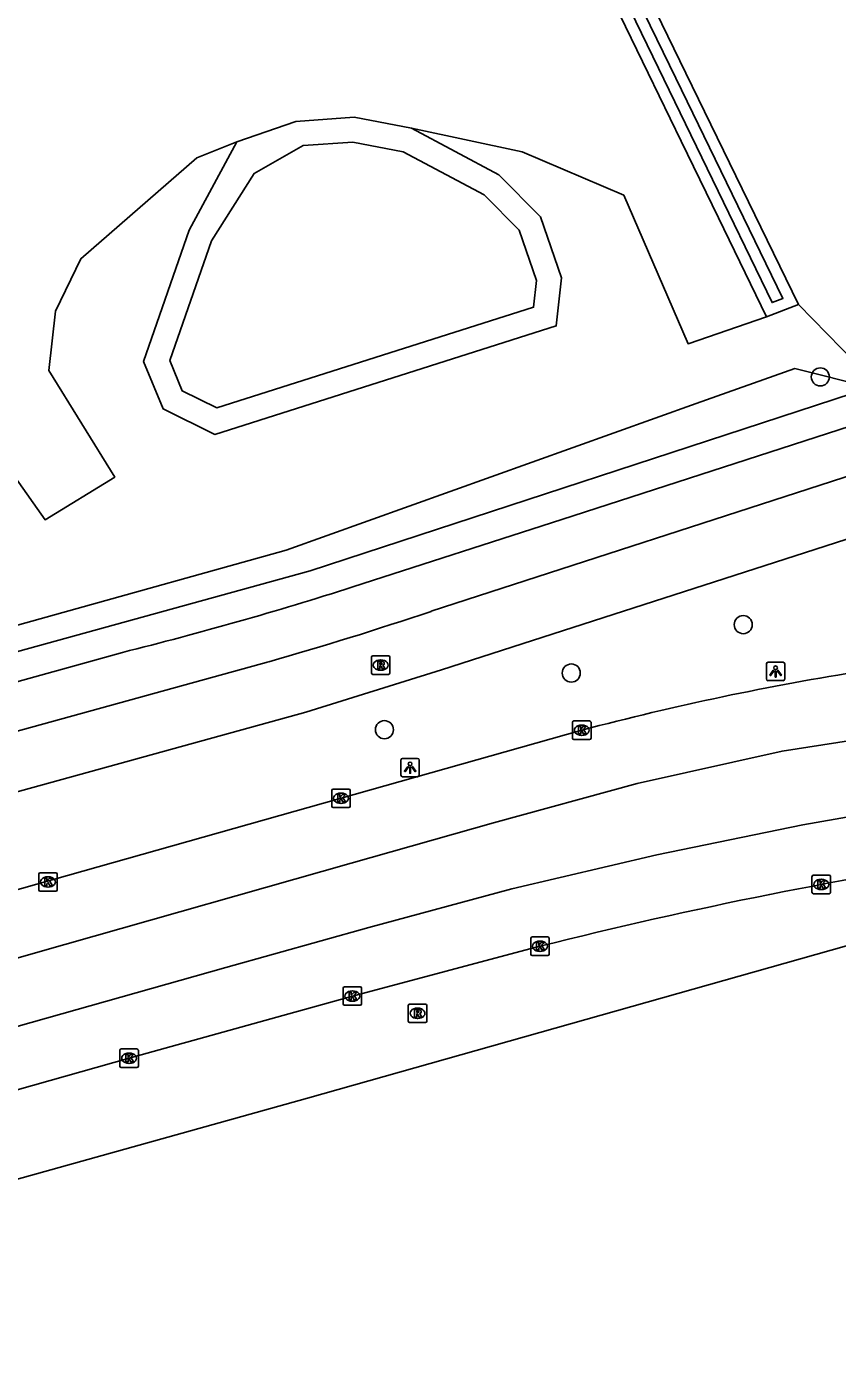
# Model space of a CAD drawing. Extents: x 159628 to 160723, y 388176 to 389416.
# Drawn here: x 159738.3 to 159782.2, y 388180.2 to 388252.5 of the extents above; entities that cross this region are included whole.
import ezdxf

# ---------------------------------------------------------------- set-up
doc = ezdxf.new("R2010")
doc.units = 0
for name, color, linetype in [('IMGEO_Berm_groen', 7, 'Continuous'), ('IMGEO_Boom', 7, 'Continuous'), ('IMGEO_Bouwland', 7, 'Continuous'), ('IMGEO_Fietspad_open', 7, 'Continuous'), ('IMGEO_Groenvoorziening', 7, 'Continuous'), ('IMGEO_Kolk', 7, 'Continuous'), ('IMGEO_Lichtpunt', 7, 'Continuous'), ('IMGEO_Loofbos', 7, 'Continuous'), ('IMGEO_Meer_plas_ven_vijver', 7, 'Continuous'), ('IMGEO_Rijbaan_regionaal_gesloten', 7, 'Continuous'), ('IMGEO_Rioolput', 7, 'Continuous'), ('IMGEO_Voetpad_open', 7, 'Continuous'), ('IMGEO_Waterloop', 7, 'Continuous')]:
    doc.layers.add(name, color=color, linetype=linetype)

msp = doc.modelspace()

# ---------------------------------------------------------------- linework, layer by layer
at = {"layer": 'IMGEO_Berm_groen'}
for points in [[(159783.971, 388233.009), (159779.865, 388234.029), (159774.543, 388232.126), (159752.364, 388224.196), (159739.836, 388220.702), (159713.72, 388213.419)], [(159713.72, 388213.419), (159706.375, 388210.063), (159753.661, 388223.087), (159783.971, 388233.009)]]:
    msp.add_lwpolyline(points, dxfattribs=at)
at = {"layer": 'IMGEO_Boom'}
for centre in [(159781.253, 388233.572), (159777.082, 388220.177), (159767.782, 388217.562), (159757.673, 388214.498)]:
    msp.add_circle(centre, 0.489, dxfattribs=at)
at = {"layer": 'IMGEO_Bouwland'}
for points in [[(159778.335, 388236.82), (159775.741, 388242.165), (159773.728, 388246.311), (159771.938, 388250), (159761.166, 388272.192), (159756.626, 388319.581), (159718.63, 388359.302), (159719.472, 388360.074)], [(159749.693, 388246.289), (159752.882, 388247.387), (159756.037, 388247.615), (159759.135, 388247.019)], [(159759.135, 388247.019), (159765.131, 388245.736), (159770.619, 388243.405), (159773, 388237.905), (159774.099, 388235.365), (159778.335, 388236.82)], [(159737.676, 388228.176), (159739.319, 388225.852), (159743.089, 388228.159), (159739.528, 388233.926), (159739.877, 388237.133), (159741.255, 388239.965), (159747.525, 388245.41), (159749.693, 388246.289)]]:
    msp.add_lwpolyline(points, dxfattribs=at)
at = {"layer": 'IMGEO_Fietspad_open'}
for points in [[(159760.201, 388220.898), (159783.809, 388228.543), (159784.206, 388228.672), (159803.017, 388233.924), (159822.575, 388239.522)], [(159815.575, 388234.187), (159800.46, 388229.908), (159784.816, 388225.479), (159760.765, 388217.733), (159753.42, 388215.443), (159716.557, 388205.279), (159707.14, 388202.733)], [(159710.741, 388206.957), (159751.413, 388218.17)]]:
    msp.add_lwpolyline(points, dxfattribs=at)
msp.add_arc((159697.111, 388408.618), 198.039, 285.91434, 288.57678, dxfattribs=at)
at = {"layer": 'IMGEO_Groenvoorziening'}
for points in [[(159749.693, 388246.289), (159747.115, 388241.515), (159744.649, 388234.413), (159745.702, 388231.845), (159748.494, 388230.461), (159766.969, 388236.328), (159767.254, 388238.937), (159766.124, 388242.228), (159763.864, 388244.504), (159759.135, 388247.019)], [(159778.335, 388236.82), (159780.076, 388237.482)]]:
    msp.add_lwpolyline(points, dxfattribs=at)
at = {"layer": 'IMGEO_Kolk'}
for p, q in [((159767.849, 388214.044), (159767.849, 388214.896)), ((159767.924, 388214.97), (159768.776, 388214.97)), ((159768.337, 388214.75), (159768.362, 388214.75)), ((159768.85, 388214.896), (159768.85, 388214.044)), ((159768.776, 388213.97), (159767.924, 388213.97)), ((159768.36, 388214.19), (159768.335, 388214.19)), ((159754.825, 388210.362), (159754.825, 388211.214)), ((159754.9, 388211.288), (159755.752, 388211.288)), ((159755.313, 388211.068), (159755.338, 388211.068)), ((159755.826, 388211.214), (159755.826, 388210.362)), ((159755.752, 388210.288), (159754.9, 388210.288)), ((159755.336, 388210.508), (159755.311, 388210.508)), ((159738.976, 388205.838), (159738.976, 388206.69)), ((159739.051, 388206.764), (159739.903, 388206.764)), ((159739.464, 388206.544), (159739.489, 388206.544)), ((159739.977, 388206.69), (159739.977, 388205.838)), ((159780.802, 388205.703), (159780.802, 388206.555)), ((159780.877, 388206.629), (159781.729, 388206.629)), ((159781.29, 388206.409), (159781.315, 388206.409)), ((159781.803, 388206.555), (159781.803, 388205.703)), ((159739.903, 388205.764), (159739.051, 388205.764)), ((159739.487, 388205.984), (159739.462, 388205.984)), ((159781.313, 388205.849), (159781.288, 388205.849)), ((159781.729, 388205.629), (159780.877, 388205.629)), ((159765.587, 388202.363), (159765.587, 388203.215)), ((159765.662, 388203.289), (159766.514, 388203.289)), ((159766.075, 388203.069), (159766.1, 388203.069)), ((159766.588, 388203.215), (159766.588, 388202.363)), ((159766.514, 388202.289), (159765.662, 388202.289)), ((159766.098, 388202.509), (159766.073, 388202.509)), ((159755.515, 388200.596), (159756.367, 388200.596)), ((159755.44, 388199.67), (159755.44, 388200.522)), ((159755.928, 388200.376), (159755.953, 388200.376)), ((159756.441, 388200.522), (159756.441, 388199.67)), ((159756.367, 388199.596), (159755.515, 388199.596)), ((159755.951, 388199.816), (159755.926, 388199.816)), ((159743.364, 388196.309), (159743.364, 388197.161)), ((159743.439, 388197.235), (159744.291, 388197.235)), ((159743.852, 388197.015), (159743.877, 388197.015)), ((159744.365, 388197.161), (159744.365, 388196.309)), ((159743.875, 388196.455), (159743.85, 388196.455)), ((159744.291, 388196.235), (159743.439, 388196.235))]:
    msp.add_line(p, q, dxfattribs=at)
for points in [[(159767.849, 388214.044), (159767.849, 388214.896)], [(159767.924, 388214.97), (159768.776, 388214.97)], [(159768.17, 388214.67), (159768.293, 388214.67), (159768.293, 388214.519), (159768.423, 388214.67), (159768.587, 388214.67), (159768.441, 388214.519), (159768.594, 388214.27), (159768.442, 388214.27), (159768.357, 388214.434), (159768.293, 388214.367), (159768.293, 388214.27), (159768.17, 388214.27), (159768.17, 388214.67)], [(159768.85, 388214.896), (159768.85, 388214.044)], [(159768.776, 388213.97), (159767.924, 388213.97)], [(159754.825, 388210.362), (159754.825, 388211.214)], [(159754.9, 388211.288), (159755.752, 388211.288)], [(159755.146, 388210.988), (159755.269, 388210.988), (159755.269, 388210.837), (159755.399, 388210.988), (159755.563, 388210.988), (159755.417, 388210.837), (159755.57, 388210.588), (159755.418, 388210.588), (159755.333, 388210.752), (159755.269, 388210.685), (159755.269, 388210.588), (159755.146, 388210.588), (159755.146, 388210.988)], [(159755.826, 388211.214), (159755.826, 388210.362)], [(159755.752, 388210.288), (159754.9, 388210.288)], [(159738.976, 388205.838), (159738.976, 388206.69)], [(159739.051, 388206.764), (159739.903, 388206.764)], [(159739.297, 388206.464), (159739.42, 388206.464), (159739.42, 388206.313), (159739.55, 388206.464), (159739.714, 388206.464), (159739.568, 388206.313), (159739.721, 388206.064), (159739.569, 388206.064), (159739.484, 388206.228), (159739.42, 388206.161), (159739.42, 388206.064), (159739.297, 388206.064), (159739.297, 388206.464)], [(159739.977, 388206.69), (159739.977, 388205.838)], [(159780.802, 388205.703), (159780.802, 388206.555)], [(159780.877, 388206.629), (159781.729, 388206.629)], [(159781.803, 388206.555), (159781.803, 388205.703)], [(159739.903, 388205.764), (159739.051, 388205.764)], [(159781.123, 388206.329), (159781.246, 388206.329), (159781.246, 388206.178), (159781.376, 388206.329), (159781.54, 388206.329), (159781.394, 388206.178), (159781.547, 388205.929), (159781.395, 388205.929), (159781.31, 388206.093), (159781.246, 388206.026), (159781.246, 388205.929), (159781.123, 388205.929), (159781.123, 388206.329)], [(159781.729, 388205.629), (159780.877, 388205.629)], [(159765.587, 388202.363), (159765.587, 388203.215)], [(159765.662, 388203.289), (159766.514, 388203.289)], [(159765.908, 388202.989), (159766.031, 388202.989), (159766.031, 388202.838), (159766.161, 388202.989), (159766.325, 388202.989), (159766.179, 388202.838), (159766.332, 388202.589), (159766.18, 388202.589), (159766.095, 388202.753), (159766.031, 388202.686), (159766.031, 388202.589), (159765.908, 388202.589), (159765.908, 388202.989)], [(159766.588, 388203.215), (159766.588, 388202.363)], [(159766.514, 388202.289), (159765.662, 388202.289)], [(159755.515, 388200.596), (159756.367, 388200.596)], [(159755.44, 388199.67), (159755.44, 388200.522)], [(159755.761, 388200.296), (159755.884, 388200.296), (159755.884, 388200.145), (159756.014, 388200.296), (159756.178, 388200.296), (159756.032, 388200.145), (159756.185, 388199.896), (159756.033, 388199.896), (159755.948, 388200.06), (159755.884, 388199.993), (159755.884, 388199.896), (159755.761, 388199.896), (159755.761, 388200.296)], [(159756.441, 388200.522), (159756.441, 388199.67)], [(159756.367, 388199.596), (159755.515, 388199.596)], [(159743.364, 388196.309), (159743.364, 388197.161)], [(159743.439, 388197.235), (159744.291, 388197.235)], [(159744.365, 388197.161), (159744.365, 388196.309)], [(159743.685, 388196.935), (159743.808, 388196.935), (159743.808, 388196.784), (159743.938, 388196.935), (159744.102, 388196.935), (159743.956, 388196.784), (159744.109, 388196.535), (159743.957, 388196.535), (159743.872, 388196.699), (159743.808, 388196.632), (159743.808, 388196.535), (159743.685, 388196.535), (159743.685, 388196.935)], [(159744.291, 388196.235), (159743.439, 388196.235)]]:
    msp.add_lwpolyline(points, dxfattribs=at)
for centre, start, end in [((159767.926, 388214.894), 91.55205, 178.44795), ((159767.926, 388214.894), 91.55205, 178.44795), ((159768.774, 388214.894), 1.55205, 88.44795), ((159768.774, 388214.894), 1.55205, 88.44795), ((159767.926, 388214.046), 181.55205, 268.44795), ((159767.926, 388214.046), 181.55205, 268.44795), ((159768.774, 388214.046), 271.55205, 358.44795), ((159768.774, 388214.046), 271.55205, 358.44795), ((159754.902, 388211.212), 91.55205, 178.44795), ((159754.902, 388211.212), 91.55205, 178.44795), ((159755.75, 388211.212), 1.55205, 88.44795), ((159755.75, 388211.212), 1.55205, 88.44795), ((159754.902, 388210.364), 181.55205, 268.44795), ((159754.902, 388210.364), 181.55205, 268.44795), ((159755.75, 388210.364), 271.55205, 358.44795), ((159755.75, 388210.364), 271.55205, 358.44795), ((159739.053, 388206.688), 91.55205, 178.44795), ((159739.053, 388206.688), 91.55205, 178.44795), ((159739.901, 388206.688), 1.55205, 88.44795), ((159739.901, 388206.688), 1.55205, 88.44795), ((159780.879, 388206.553), 91.55205, 178.44795), ((159780.879, 388206.553), 91.55205, 178.44795), ((159781.727, 388206.553), 1.55205, 88.44795), ((159781.727, 388206.553), 1.55205, 88.44795), ((159739.053, 388205.84), 181.55205, 268.44795), ((159739.053, 388205.84), 181.55205, 268.44795), ((159739.901, 388205.84), 271.55205, 358.44795), ((159739.901, 388205.84), 271.55205, 358.44795), ((159780.879, 388205.705), 181.55205, 268.44795), ((159780.879, 388205.705), 181.55205, 268.44795), ((159781.727, 388205.705), 271.55205, 358.44795), ((159781.727, 388205.705), 271.55205, 358.44795), ((159765.664, 388203.213), 91.55205, 178.44795), ((159765.664, 388203.213), 91.55205, 178.44795), ((159766.512, 388203.213), 1.55205, 88.44795), ((159766.512, 388203.213), 1.55205, 88.44795), ((159765.664, 388202.365), 181.55205, 268.44795), ((159765.664, 388202.365), 181.55205, 268.44795), ((159766.512, 388202.365), 271.55205, 358.44795), ((159766.512, 388202.365), 271.55205, 358.44795), ((159755.517, 388200.52), 91.55205, 178.44795), ((159755.517, 388200.52), 91.55205, 178.44795), ((159756.365, 388200.52), 1.55205, 88.44795), ((159756.365, 388200.52), 1.55205, 88.44795), ((159755.517, 388199.672), 181.55205, 268.44795), ((159755.517, 388199.672), 181.55205, 268.44795), ((159756.365, 388199.672), 271.55205, 358.44795), ((159756.365, 388199.672), 271.55205, 358.44795), ((159743.441, 388197.159), 91.55205, 178.44795), ((159743.441, 388197.159), 91.55205, 178.44795), ((159744.289, 388197.159), 1.55205, 88.44795), ((159744.289, 388197.159), 1.55205, 88.44795), ((159743.441, 388196.311), 181.55205, 268.44795), ((159743.441, 388196.311), 181.55205, 268.44795), ((159744.289, 388196.311), 271.55205, 358.44795), ((159744.289, 388196.311), 271.55205, 358.44795)]:
    msp.add_arc(centre, 0.0765, start, end, dxfattribs=at)
for centre, major_axis, ratio, start_param, end_param in [((159768.336, 388214.47), (-0.387, 0.002), 0.722429, 4.712389, 7.853982), ((159768.361, 388214.47), (-0.39, 0.002), 0.717154, 1.570796, 4.712389), ((159755.312, 388210.788), (-0.387, 0.002), 0.722429, 4.712389, 7.853982), ((159755.337, 388210.788), (-0.39, 0.002), 0.717154, 1.570796, 4.712389), ((159739.463, 388206.264), (-0.387, 0.002), 0.722429, 4.712389, 7.853982), ((159739.488, 388206.264), (-0.39, 0.002), 0.717154, 1.570796, 4.712389), ((159781.289, 388206.129), (-0.387, 0.002), 0.722429, 4.712389, 7.853982), ((159781.314, 388206.129), (-0.39, 0.002), 0.717154, 1.570796, 4.712389), ((159766.074, 388202.789), (-0.387, 0.002), 0.722429, 4.712389, 7.853982), ((159766.099, 388202.789), (-0.39, 0.002), 0.717154, 1.570796, 4.712389), ((159755.927, 388200.096), (-0.387, 0.002), 0.722429, 4.712389, 7.853982), ((159755.952, 388200.096), (-0.39, 0.002), 0.717154, 1.570796, 4.712389), ((159743.851, 388196.735), (-0.387, 0.002), 0.722429, 4.712389, 7.853982), ((159743.876, 388196.735), (-0.39, 0.002), 0.717154, 1.570796, 4.712389)]:
    msp.add_ellipse(centre, major_axis=major_axis, ratio=ratio, start_param=start_param, end_param=end_param, dxfattribs=at)
at = {"layer": 'IMGEO_Lichtpunt'}
for p, q in [((159778.336, 388218.05), (159778.336, 388217.243)), ((159778.336, 388218.05), (159778.336, 388217.243)), ((159779.238, 388218.145), (159778.43, 388218.145)), ((159779.238, 388218.145), (159778.43, 388218.145)), ((159779.332, 388217.243), (159779.332, 388218.05)), ((159779.332, 388217.243), (159779.332, 388218.05)), ((159778.43, 388217.149), (159779.238, 388217.149)), ((159778.43, 388217.149), (159779.238, 388217.149)), ((159759.468, 388212.945), (159758.66, 388212.945)), ((159759.468, 388212.945), (159758.66, 388212.945)), ((159758.566, 388212.85), (159758.566, 388212.043)), ((159758.566, 388212.85), (159758.566, 388212.043)), ((159759.562, 388212.043), (159759.562, 388212.85)), ((159759.562, 388212.043), (159759.562, 388212.85)), ((159758.66, 388211.949), (159759.468, 388211.949)), ((159758.66, 388211.949), (159759.468, 388211.949))]:
    msp.add_line(p, q, dxfattribs=at)
for points in [[(159778.71, 388217.714), (159778.749, 388217.686), (159778.561, 388217.424), (159778.523, 388217.451), (159778.71, 388217.714)], [(159778.812, 388217.666), (159778.859, 388217.666), (159778.859, 388217.344), (159778.812, 388217.344), (159778.812, 388217.666)], [(159778.922, 388217.686), (159778.96, 388217.713), (159779.147, 388217.451), (159779.108, 388217.423), (159778.922, 388217.686)], [(159758.94, 388212.514), (159758.979, 388212.486), (159758.791, 388212.224), (159758.753, 388212.251), (159758.94, 388212.514)], [(159759.042, 388212.466), (159759.089, 388212.466), (159759.089, 388212.144), (159759.042, 388212.144), (159759.042, 388212.466)], [(159759.152, 388212.486), (159759.19, 388212.513), (159759.377, 388212.251), (159759.338, 388212.223), (159759.152, 388212.486)]]:
    msp.add_lwpolyline(points, dxfattribs=at)
for centre in [(159778.835, 388217.848), (159759.065, 388212.648)]:
    msp.add_circle(centre, 0.0994, dxfattribs=at)
for centre, start, end in [((159778.43, 388218.05), 90, 180), ((159778.43, 388218.05), 90, 180), ((159779.238, 388218.05), 0, 90), ((159779.238, 388218.05), 0, 90), ((159778.43, 388217.243), 180, 270), ((159778.43, 388217.243), 180, 270), ((159779.238, 388217.243), 270, 0), ((159779.238, 388217.243), 270, 360), ((159758.66, 388212.85), 90, 180), ((159758.66, 388212.85), 90, 180), ((159759.468, 388212.85), 0, 90), ((159759.468, 388212.85), 0, 90), ((159758.66, 388212.043), 180, 270), ((159758.66, 388212.043), 180, 270), ((159759.468, 388212.043), 270, 0), ((159759.468, 388212.043), 270, 360)]:
    msp.add_arc(centre, 0.0946, start, end, dxfattribs=at)
at = {"layer": 'IMGEO_Loofbos'}
for points in [[(159763.645, 388271.251), (159773.985, 388250), (159780.076, 388237.482)], [(159780.076, 388237.482), (159783.949, 388233.524)]]:
    msp.add_lwpolyline(points, dxfattribs=at)
at = {"layer": 'IMGEO_Meer_plas_ven_vijver'}
msp.add_lwpolyline([(159753.277, 388246.08), (159750.62, 388244.579), (159748.323, 388240.934), (159746.073, 388234.452), (159746.743, 388232.815), (159748.604, 388231.894), (159765.739, 388237.335), (159765.897, 388238.786), (159764.963, 388241.506), (159763.061, 388243.423), (159758.686, 388245.749), (159755.957, 388246.274), (159753.277, 388246.08)], dxfattribs=at)
at = {"layer": 'IMGEO_Rijbaan_regionaal_gesloten'}
for points in [[(159816.725, 388218.138), (159811.042, 388217.287), (159803.176, 388216.453), (159795.152, 388215.54), (159787.18, 388214.573), (159779.184, 388213.342), (159771.35, 388211.588), (159763.578, 388209.464), (159755.877, 388207.277), (159740.381, 388202.888), (159725.074, 388198.53), (159712.26, 388194.947), (159702.939, 388192.343), (159695.645, 388190.208)], [(159696.551, 388186.842), (159705.731, 388189.441), (159718.301, 388192.965), (159733.691, 388197.291), (159749.105, 388201.637), (159756.837, 388203.804), (159764.561, 388205.889), (159772.412, 388207.729), (159780.309, 388209.35), (159788.222, 388210.75), (159796.167, 388211.946), (159804.159, 388212.968), (159812.111, 388214.038), (159833.31, 388216.35), (159818.054, 388212.539), (159808.521, 388210.416), (159795.784, 388208.479)], [(159768.35, 388214.47), (159698.713, 388194.811), (159698.021, 388194.611)], [(159794.4, 388206.136), (159753.508, 388194.583), (159723.849, 388186.307), (159701.9, 388180.24)], [(159700.717, 388184.545), (159701.565, 388184.785), (159743.865, 388196.735), (159755.941, 388200.096), (159766.088, 388202.789)]]:
    msp.add_lwpolyline(points, dxfattribs=at)
for centre, radius, start, end in [((159807.736, 388065.275), 154.306, 98.97994, 104.78831), ((159829.802, 387948.881), 261.78, 98.50955, 104.08649)]:
    msp.add_arc(centre, radius, start, end, dxfattribs=at)
at = {"layer": 'IMGEO_Rioolput'}
for p, q in [((159756.973, 388217.564), (159756.973, 388218.416)), ((159757.048, 388218.49), (159757.9, 388218.49)), ((159757.461, 388218.27), (159757.486, 388218.27)), ((159757.974, 388218.416), (159757.974, 388217.564)), ((159757.9, 388217.49), (159757.048, 388217.49)), ((159757.484, 388217.71), (159757.459, 388217.71)), ((159758.964, 388198.736), (159758.964, 388199.588)), ((159759.039, 388199.662), (159759.891, 388199.662)), ((159759.452, 388199.442), (159759.477, 388199.442)), ((159759.965, 388199.588), (159759.965, 388198.736)), ((159759.891, 388198.662), (159759.039, 388198.662)), ((159759.475, 388198.882), (159759.45, 388198.882))]:
    msp.add_line(p, q, dxfattribs=at)
for points in [[(159756.973, 388217.564), (159756.973, 388218.416)], [(159757.048, 388218.49), (159757.9, 388218.49)], [(159757.562, 388218.188), (159757.31, 388218.19), (159757.31, 388217.79)], [(159757.31, 388217.79), (159757.434, 388217.79), (159757.434, 388217.952), (159757.445, 388217.952)], [(159757.488, 388218.109), (159757.434, 388218.109), (159757.434, 388218.028)], [(159757.434, 388218.028), (159757.486, 388218.028)], [(159757.492, 388217.923), (159757.563, 388217.79), (159757.703, 388217.79), (159757.638, 388217.916)], [(159757.974, 388218.416), (159757.974, 388217.564)], [(159757.9, 388217.49), (159757.048, 388217.49)], [(159758.964, 388198.736), (159758.964, 388199.588)], [(159759.039, 388199.662), (159759.891, 388199.662)], [(159759.553, 388199.36), (159759.301, 388199.362), (159759.301, 388198.962)], [(159759.479, 388199.281), (159759.425, 388199.281), (159759.425, 388199.2)], [(159759.425, 388199.2), (159759.477, 388199.2)], [(159759.965, 388199.588), (159759.965, 388198.736)], [(159759.891, 388198.662), (159759.039, 388198.662)], [(159759.301, 388198.962), (159759.425, 388198.962), (159759.425, 388199.124), (159759.436, 388199.124)], [(159759.483, 388199.095), (159759.554, 388198.962), (159759.694, 388198.962), (159759.629, 388199.088)]]:
    msp.add_lwpolyline(points, dxfattribs=at)
for centre, radius, start, end in [((159757.05, 388218.414), 0.0765, 91.55205, 178.44795), ((159757.05, 388218.414), 0.0765, 91.55205, 178.44795), ((159757.444, 388217.899), 0.0533, 26.02933, 88.69889), ((159757.47, 388218.217), 0.19, 274.7715, 282.96867), ((159757.494, 388218.013), 0.0964, 77.00612, 93.18647), ((159757.508, 388218.07), 0.0378, 276.66336, 79.67722), ((159757.561, 388218.078), 0.109, 350.36119, 89.41601), ((159757.559, 388218.078), 0.112, 277.58423, 350.98172), ((159757.543, 388217.863), 0.108, 29.51342, 73.79051), ((159757.898, 388218.414), 0.0765, 1.55205, 88.44795), ((159757.898, 388218.414), 0.0765, 1.55205, 88.44795), ((159757.05, 388217.566), 0.0765, 181.55205, 268.44795), ((159757.05, 388217.566), 0.0765, 181.55205, 268.44795), ((159757.898, 388217.566), 0.0765, 271.55205, 358.44795), ((159757.898, 388217.566), 0.0765, 271.55205, 358.44795), ((159759.041, 388199.586), 0.0765, 91.55205, 178.44795), ((159759.041, 388199.586), 0.0765, 91.55205, 178.44795), ((159759.461, 388199.389), 0.19, 274.7715, 282.96867), ((159759.485, 388199.185), 0.0964, 77.00612, 93.18647), ((159759.499, 388199.242), 0.0378, 276.66336, 79.67722), ((159759.552, 388199.25), 0.109, 350.36119, 89.41601), ((159759.55, 388199.25), 0.112, 277.58423, 350.98172), ((159759.534, 388199.035), 0.108, 29.51342, 73.79051), ((159759.889, 388199.586), 0.0765, 1.55205, 88.44795), ((159759.889, 388199.586), 0.0765, 1.55205, 88.44795), ((159759.041, 388198.738), 0.0765, 181.55205, 268.44795), ((159759.041, 388198.738), 0.0765, 181.55205, 268.44795), ((159759.435, 388199.071), 0.0533, 26.02933, 88.69889), ((159759.889, 388198.738), 0.0765, 271.55205, 358.44795), ((159759.889, 388198.738), 0.0765, 271.55205, 358.44795)]:
    msp.add_arc(centre, radius, start, end, dxfattribs=at)
for centre, major_axis, ratio, start_param, end_param in [((159757.46, 388217.99), (-0.387, 0.002), 0.722429, 4.712389, 7.853982), ((159757.485, 388217.99), (-0.39, 0.002), 0.717154, 1.570796, 4.712389), ((159759.451, 388199.162), (-0.387, 0.002), 0.722429, 4.712389, 7.853982), ((159759.476, 388199.162), (-0.39, 0.002), 0.717154, 1.570796, 4.712389)]:
    msp.add_ellipse(centre, major_axis=major_axis, ratio=ratio, start_param=start_param, end_param=end_param, dxfattribs=at)
at = {"layer": 'IMGEO_Voetpad_open'}
for points in [[(159839.772, 388246.983), (159784.145, 388231.332), (159767.275, 388225.855), (159755.968, 388222.214)], [(159743.501, 388218.675), (159707.779, 388208.751)]]:
    msp.add_lwpolyline(points, dxfattribs=at)
msp.add_arc((159694.358, 388415.522), 202.889, 284.01742, 287.67782, dxfattribs=at)
at = {"layer": 'IMGEO_Waterloop'}
msp.add_lwpolyline([(159721.452, 388358.703), (159720.251, 388359.953), (159719.509, 388359.273), (159757.218, 388319.852), (159761.768, 388272.361), (159772.492, 388250.269), (159776.295, 388242.434), (159778.643, 388237.595), (159779.228, 388237.818), (159773.432, 388249.731), (159763.092, 388270.982), (159762.24, 388272.732), (159758.174, 388320.504), (159721.452, 388358.703)], dxfattribs=at)

doc.saveas('drawing.dxf')
